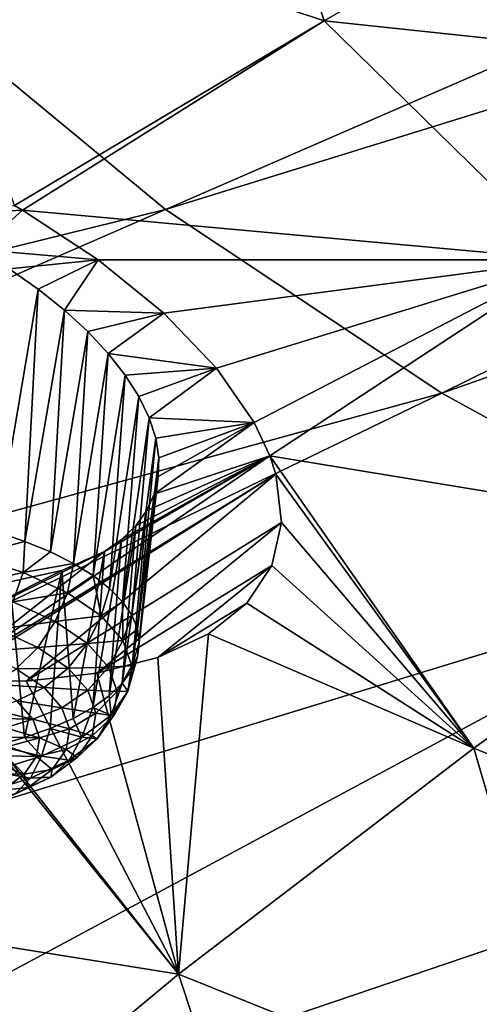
# Model space of a CAD drawing. Header units: metres. Extents: x -92 to 264, y -100 to 50.
# Tile 492 of 656: x 171.27 to 173.17, y -0.32 to 3.76. Entities that reach past the tile are written whole.
import ezdxf

# ---------------------------------------------------------------- set-up
doc = ezdxf.new("R2010")
doc.units = ezdxf.units.M
doc.layers.add('solid_21062050_01', color=7, linetype='CONTINUOUS')

msp = doc.modelspace()

# ---------------------------------------------------------------- linework, layer by layer
at = {"layer": 'solid_21062050_01'}
for points in [[(178.328018, 5.778043, 185.749191), (170.914429, 3.761167, 187.265167), (171.872375, 2.971562, 189.458389)], [(179.073563, 5.201612, 187.350281), (178.328018, 5.778043, 185.749191), (171.872375, 2.971562, 189.458389)], [(179.073563, 5.201612, 187.350281), (171.872375, 2.971562, 189.458389), (173.016754, 2.210972, 191.571014)], [(179.952484, 4.647163, 188.89032), (179.073563, 5.201612, 187.350281), (173.016754, 2.210972, 191.571014)], [(170.785858, 4.328192, 128.722672), (172.107422, 5.039443, 126.866356), (172.529236, 3.752302, 128.595871)], [(172.107422, 5.039443, 126.866356), (173.765884, 4.46517, 126.720512), (172.529236, 3.752302, 128.595871)], [(179.952484, 4.647163, 188.89032), (173.016754, 2.210972, 191.571014), (174.340012, 1.484437, 193.589035)], [(172.529236, 3.752302, 128.595871), (173.765884, 4.46517, 126.720512), (174.740509, 3.517635, 127.670547)], [(170.785858, 4.328192, 128.722672), (172.529236, 3.752302, 128.595871), (171.246613, 2.987769, 130.533203)], [(171.872375, 2.971562, 189.458389), (170.914429, 3.761167, 187.265167), (163.977707, 1.024439, 189.629074)], [(171.280426, 2.967978, 130.546066), (171.246613, 2.987769, 130.533203), (172.529236, 3.752302, 128.595871)], [(171.280426, 2.967978, 130.546066), (172.529236, 3.752302, 128.595871), (173.54071, 2.76275, 129.629349)], [(172.529236, 3.752302, 128.595871), (174.740509, 3.517635, 127.670547), (173.54071, 2.76275, 129.629349)], [(170.827316, 2.9457, 130.829651), (171.246613, 2.987769, 130.533203), (171.280426, 2.967978, 130.546066)], [(171.872375, 2.971562, 189.458389), (163.977707, 1.024439, 189.629074), (165.198105, 0.059198, 192.310135)], [(173.016754, 2.210972, 191.571014), (171.872375, 2.971562, 189.458389), (165.198105, 0.059198, 192.310135)], [(170.827316, 2.9457, 130.829651), (171.280426, 2.967978, 130.546066), (171.098572, 2.804712, 130.905441)], [(171.098572, 2.804712, 130.905441), (171.280426, 2.967978, 130.546066), (171.593826, 2.762614, 130.703049)], [(171.593826, 2.762614, 130.703049), (171.280426, 2.967978, 130.546066), (173.54071, 2.76275, 129.629349)], [(171.098572, 2.804712, 130.905441), (171.593826, 2.762614, 130.703049), (171.225708, 2.725563, 130.962769)], [(171.225708, 2.725563, 130.962769), (171.593826, 2.762614, 130.703049), (171.344879, 2.641719, 131.032761)], [(171.344879, 2.641719, 131.032761), (171.593826, 2.762614, 130.703049), (171.453934, 2.554538, 131.114456)], [(171.453934, 2.554538, 131.114456), (171.593826, 2.762614, 130.703049), (171.865997, 2.541074, 130.913864)], [(171.865997, 2.541074, 130.913864), (171.593826, 2.762614, 130.703049), (173.54071, 2.76275, 129.629349)], [(172.083771, 2.31356, 131.169144), (171.865997, 2.541074, 130.913864), (173.54071, 2.76275, 129.629349)], [(172.239059, 2.089001, 131.457718), (172.083771, 2.31356, 131.169144), (173.54071, 2.76275, 129.629349)], [(172.239059, 2.089001, 131.457718), (173.54071, 2.76275, 129.629349), (172.304047, 1.950627, 131.653793)], [(172.304047, 1.950627, 131.653793), (173.54071, 2.76275, 129.629349), (174.362396, 1.612582, 131.151871)], [(171.225708, 2.725563, 130.962769), (171.344879, 2.641719, 131.032761), (171.173965, 1.636352, 130.609024)], [(171.344879, 2.641719, 131.032761), (171.290512, 1.596791, 130.695007), (171.173965, 1.636352, 130.609024)], [(171.344879, 2.641719, 131.032761), (171.453934, 2.554538, 131.114456), (171.290512, 1.596791, 130.695007)], [(171.453934, 2.554538, 131.114456), (171.396545, 1.553104, 130.791916), (171.290512, 1.596791, 130.695007)], [(171.453934, 2.554538, 131.114456), (171.551147, 2.465371, 131.206573), (171.396545, 1.553104, 130.791916)], [(171.453934, 2.554538, 131.114456), (171.865997, 2.541074, 130.913864), (171.551147, 2.465371, 131.206573)], [(171.551147, 2.465371, 131.206573), (171.865997, 2.541074, 130.913864), (171.635437, 2.375318, 131.307877)], [(171.635437, 2.375318, 131.307877), (171.865997, 2.541074, 130.913864), (172.083771, 2.31356, 131.169144)], [(171.551147, 2.465371, 131.206573), (171.490891, 1.505769, 130.898697), (171.396545, 1.553104, 130.791916)], [(171.551147, 2.465371, 131.206573), (171.635437, 2.375318, 131.307877), (171.490891, 1.505769, 130.898697)], [(171.635437, 2.375318, 131.307877), (171.572525, 1.455305, 131.01416), (171.490891, 1.505769, 130.898697)], [(171.635437, 2.375318, 131.307877), (171.706116, 2.285294, 131.417175), (171.572525, 1.455305, 131.01416)], [(171.635437, 2.375318, 131.307877), (172.083771, 2.31356, 131.169144), (171.706116, 2.285294, 131.417175)], [(171.706116, 2.285294, 131.417175), (171.640564, 1.402264, 131.137039), (171.572525, 1.455305, 131.01416)], [(171.706116, 2.285294, 131.417175), (171.762634, 2.196195, 131.533173), (171.640564, 1.402264, 131.137039)], [(171.706116, 2.285294, 131.417175), (172.083771, 2.31356, 131.169144), (171.762634, 2.196195, 131.533173)], [(171.762634, 2.196195, 131.533173), (172.083771, 2.31356, 131.169144), (171.804611, 2.108866, 131.654572)], [(171.804611, 2.108866, 131.654572), (172.083771, 2.31356, 131.169144), (172.239059, 2.089001, 131.457718)], [(173.016754, 2.210972, 191.571014), (165.198105, 0.059198, 192.310135), (166.643494, -0.869712, 194.890289)], [(174.340012, 1.484437, 193.589035), (173.016754, 2.210972, 191.571014), (166.643494, -0.869712, 194.890289)], [(171.762634, 2.196195, 131.533173), (171.694229, 1.347229, 131.266006), (171.640564, 1.402264, 131.137039)], [(171.762634, 2.196195, 131.533173), (171.804611, 2.108866, 131.654572), (171.694229, 1.347229, 131.266006)], [(171.804611, 2.108866, 131.654572), (171.732956, 1.290801, 131.399643), (171.694229, 1.347229, 131.266006)], [(171.804611, 2.108866, 131.654572), (171.831863, 2.024085, 131.780106), (171.732956, 1.290801, 131.399643)], [(171.804611, 2.108866, 131.654572), (172.239059, 2.089001, 131.457718), (171.831863, 2.024085, 131.780106)], [(171.825195, 1.791834, 132.168625), (172.239059, 2.089001, 131.457718), (172.304047, 1.950627, 131.653793)], [(171.842026, 1.86494, 132.038376), (172.239059, 2.089001, 131.457718), (171.825195, 1.791834, 132.168625)], [(171.831863, 2.024085, 131.780106), (172.239059, 2.089001, 131.457718), (171.844299, 1.942559, 131.908463)], [(171.844299, 1.942559, 131.908463), (172.239059, 2.089001, 131.457718), (171.842026, 1.86494, 132.038376)], [(171.831863, 2.024085, 131.780106), (171.756332, 1.2336, 131.536484), (171.732956, 1.290801, 131.399643)], [(171.831863, 2.024085, 131.780106), (171.844299, 1.942559, 131.908463), (171.756332, 1.2336, 131.536484)], [(170.944534, 1.02192, 133.902817), (172.304047, 1.950627, 131.653793), (172.328964, 1.874539, 131.767883)], [(171.619751, 1.555157, 132.669022), (172.304047, 1.950627, 131.653793), (170.944534, 1.02192, 133.902817)], [(171.690796, 1.60495, 132.549438), (172.304047, 1.950627, 131.653793), (171.619751, 1.555157, 132.669022)], [(171.749161, 1.66134, 132.425308), (172.304047, 1.950627, 131.653793), (171.690796, 1.60495, 132.549438)], [(171.794113, 1.723798, 132.297989), (172.304047, 1.950627, 131.653793), (171.749161, 1.66134, 132.425308)], [(171.844299, 1.942559, 131.908463), (171.764069, 1.176252, 131.675018), (171.756332, 1.2336, 131.536484)], [(171.844299, 1.942559, 131.908463), (171.842026, 1.86494, 132.038376), (171.764069, 1.176252, 131.675018)], [(171.825195, 1.791834, 132.168625), (172.304047, 1.950627, 131.653793), (171.794113, 1.723798, 132.297989)], [(172.304047, 1.950627, 131.653793), (174.362396, 1.612582, 131.151871), (173.149002, 0.740162, 133.290894)], [(172.328964, 1.874539, 131.767883), (172.304047, 1.950627, 131.653793), (173.149002, 0.740162, 133.290894)], [(170.944534, 1.02192, 133.902817), (172.328964, 1.874539, 131.767883), (170.965179, 1.02066, 133.894608)], [(170.965179, 1.02066, 133.894608), (172.328964, 1.874539, 131.767883), (171.295227, 1.01869, 133.732971)], [(171.295227, 1.01869, 133.732971), (172.328964, 1.874539, 131.767883), (172.352737, 1.675408, 132.089676)], [(171.842026, 1.86494, 132.038376), (171.756104, 1.119385, 131.813751), (171.764069, 1.176252, 131.675018)], [(171.842026, 1.86494, 132.038376), (171.825195, 1.791834, 132.168625), (171.756104, 1.119385, 131.813751)], [(172.352737, 1.675408, 132.089676), (172.328964, 1.874539, 131.767883), (173.149002, 0.740162, 133.290894)], [(171.825195, 1.791834, 132.168625), (171.732513, 1.063622, 131.951141), (171.756104, 1.119385, 131.813751)], [(171.825195, 1.791834, 132.168625), (171.794113, 1.723798, 132.297989), (171.732513, 1.063622, 131.951141)], [(171.794113, 1.723798, 132.297989), (171.693573, 1.009574, 132.085693), (171.732513, 1.063622, 131.951141)], [(171.794113, 1.723798, 132.297989), (171.749161, 1.66134, 132.425308), (171.693573, 1.009574, 132.085693)], [(171.295227, 1.01869, 133.732971), (172.352737, 1.675408, 132.089676), (171.58783, 1.051204, 133.531769)], [(171.58783, 1.051204, 133.531769), (172.352737, 1.675408, 132.089676), (172.312256, 1.496634, 132.412048)], [(172.312256, 1.496634, 132.412048), (172.352737, 1.675408, 132.089676), (173.149002, 0.740162, 133.290894)], [(171.062958, 1.538458, 130.524429), (171.173965, 1.636352, 130.609024), (171.290512, 1.596791, 130.695007)], [(171.749161, 1.66134, 132.425308), (171.639694, 0.957834, 132.215927), (171.693573, 1.009574, 132.085693)], [(171.749161, 1.66134, 132.425308), (171.690796, 1.60495, 132.549438), (171.639694, 0.957834, 132.215927)], [(171.282928, 1.468221, 130.675964), (171.062958, 1.538458, 130.524429), (171.290512, 1.596791, 130.695007)], [(171.282928, 1.468221, 130.675964), (171.290512, 1.596791, 130.695007), (171.396545, 1.553104, 130.791916)], [(171.690796, 1.60495, 132.549438), (171.571472, 0.908968, 132.340424), (171.639694, 0.957834, 132.215927)], [(171.690796, 1.60495, 132.549438), (171.619751, 1.555157, 132.669022), (171.571472, 0.908968, 132.340424)], [(173.149002, 0.740162, 133.290894), (174.362396, 1.612582, 131.151871), (174.776993, 0.072344, 133.694366)], [(171.619751, 1.555157, 132.669022), (170.944534, 1.02192, 133.902817), (170.612106, 1.05895, 134.007278)], [(171.619751, 1.555157, 132.669022), (170.612106, 1.05895, 134.007278), (171.443466, 1.477041, 132.889633)], [(171.282928, 1.468221, 130.675964), (171.396545, 1.553104, 130.791916), (171.490891, 1.505769, 130.898697)], [(171.619751, 1.555157, 132.669022), (171.443466, 1.477041, 132.889633), (171.489639, 0.863512, 132.457825)], [(171.619751, 1.555157, 132.669022), (171.489639, 0.863512, 132.457825), (171.571472, 0.908968, 132.340424)], [(171.02919, 1.41344, 130.525726), (171.062958, 1.538458, 130.524429), (171.282928, 1.468221, 130.675964)], [(174.340012, 1.484437, 193.589035), (166.643494, -0.869712, 194.890289), (168.304504, -1.756286, 197.352844)], [(175.833374, 0.796775, 195.499084), (174.340012, 1.484437, 193.589035), (168.304504, -1.756286, 197.352844)], [(171.443466, 1.477041, 132.889633), (170.612106, 1.05895, 134.007278), (171.227692, 1.429049, 133.079712)], [(171.02919, 1.41344, 130.525726), (171.282928, 1.468221, 130.675964), (171.240234, 1.346059, 130.671097)], [(171.443466, 1.477041, 132.889633), (171.227692, 1.429049, 133.079712), (171.28894, 0.784777, 132.666245)], [(171.240234, 1.346059, 130.671097), (171.282928, 1.468221, 130.675964), (171.466141, 1.383967, 130.8647)], [(171.466141, 1.383967, 130.8647), (171.282928, 1.468221, 130.675964), (171.490891, 1.505769, 130.898697)], [(171.443466, 1.477041, 132.889633), (171.28894, 0.784777, 132.666245), (171.395126, 0.821963, 132.566818)], [(171.443466, 1.477041, 132.889633), (171.395126, 0.821963, 132.566818), (171.489639, 0.863512, 132.457825)], [(171.466141, 1.383967, 130.8647), (171.490891, 1.505769, 130.898697), (171.572525, 1.455305, 131.01416)], [(171.58783, 1.051204, 133.531769), (172.312256, 1.496634, 132.412048), (171.841049, 1.116731, 133.293945)], [(171.841049, 1.116731, 133.293945), (172.312256, 1.496634, 132.412048), (172.209885, 1.341611, 132.726624)], [(172.209885, 1.341611, 132.726624), (172.312256, 1.496634, 132.412048), (173.149002, 0.740162, 133.290894)], [(171.28894, 0.784777, 132.666245), (171.227692, 1.429049, 133.079712), (171.172241, 0.752362, 132.75499)], [(171.605545, 1.288932, 131.083374), (171.466141, 1.383967, 130.8647), (171.572525, 1.455305, 131.01416)], [(171.605545, 1.288932, 131.083374), (171.572525, 1.455305, 131.01416), (171.640564, 1.402264, 131.137039)], [(171.605545, 1.288932, 131.083374), (171.640564, 1.402264, 131.137039), (171.694229, 1.347229, 131.266006)], [(171.240234, 1.346059, 130.671097), (171.416, 1.265229, 130.852158), (171.179199, 1.233863, 130.692474)], [(171.240234, 1.346059, 130.671097), (171.466141, 1.383967, 130.8647), (171.416, 1.265229, 130.852158)], [(171.416, 1.265229, 130.852158), (171.466141, 1.383967, 130.8647), (171.605545, 1.288932, 131.083374)], [(171.695801, 1.186769, 131.323578), (171.605545, 1.288932, 131.083374), (171.694229, 1.347229, 131.266006)], [(171.695801, 1.186769, 131.323578), (171.694229, 1.347229, 131.266006), (171.732956, 1.290801, 131.399643)], [(171.841049, 1.116731, 133.293945), (172.209885, 1.341611, 132.726624), (172.050629, 1.213915, 133.023712)], [(172.050629, 1.213915, 133.023712), (172.209885, 1.341611, 132.726624), (173.149002, 0.740162, 133.290894)], [(171.416, 1.265229, 130.852158), (171.343872, 1.158128, 130.862122), (171.179199, 1.233863, 130.692474)], [(171.416, 1.265229, 130.852158), (171.549728, 1.174058, 131.061935), (171.343872, 1.158128, 130.862122)], [(171.416, 1.265229, 130.852158), (171.605545, 1.288932, 131.083374), (171.549728, 1.174058, 131.061935)], [(171.549728, 1.174058, 131.061935), (171.605545, 1.288932, 131.083374), (171.695801, 1.186769, 131.323578)], [(171.695801, 1.186769, 131.323578), (171.732956, 1.290801, 131.399643), (171.756332, 1.2336, 131.536484)], [(171.179199, 1.233863, 130.692474), (171.343872, 1.158128, 130.862122), (171.103912, 1.139161, 130.738678)], [(171.733414, 1.081405, 131.576096), (171.695801, 1.186769, 131.323578), (171.756332, 1.2336, 131.536484)], [(171.733414, 1.081405, 131.576096), (171.756332, 1.2336, 131.536484), (171.764069, 1.176252, 131.675018)], [(171.549728, 1.174058, 131.061935), (171.695801, 1.186769, 131.323578), (171.636307, 1.076048, 131.292389)], [(171.636307, 1.076048, 131.292389), (171.695801, 1.186769, 131.323578), (171.733414, 1.081405, 131.576096)], [(171.841049, 1.116731, 133.293945), (172.050629, 1.213915, 133.023712), (171.926804, -0.195214, 135.513092)], [(172.050629, 1.213915, 133.023712), (173.149002, 0.740162, 133.290894), (171.926804, -0.195214, 135.513092)], [(171.343872, 1.158128, 130.862122), (171.254639, 1.069847, 130.893951), (171.103912, 1.139161, 130.738678)], [(171.343872, 1.158128, 130.862122), (171.469193, 1.072702, 131.058685), (171.254639, 1.069847, 130.893951)], [(171.549728, 1.174058, 131.061935), (171.469193, 1.072702, 131.058685), (171.343872, 1.158128, 130.862122)], [(171.549728, 1.174058, 131.061935), (171.636307, 1.076048, 131.292389), (171.469193, 1.072702, 131.058685)], [(171.733414, 1.081405, 131.576096), (171.764069, 1.176252, 131.675018), (171.756104, 1.119385, 131.813751)], [(171.58783, 1.051204, 133.531769), (171.841049, 1.116731, 133.293945), (171.926804, -0.195214, 135.513092)], [(171.716965, 0.976887, 131.831223), (171.756104, 1.119385, 131.813751), (171.732513, 1.063622, 131.951141)], [(171.716965, 0.976887, 131.831223), (171.733414, 1.081405, 131.576096), (171.756104, 1.119385, 131.813751)], [(171.254639, 1.069847, 130.893951), (171.369324, 0.991664, 131.073837), (171.154251, 1.006309, 130.94548)], [(171.469193, 1.072702, 131.058685), (171.369324, 0.991664, 131.073837), (171.254639, 1.069847, 130.893951)], [(171.469193, 1.072702, 131.058685), (171.550308, 0.980869, 131.274612), (171.369324, 0.991664, 131.073837)], [(171.636307, 1.076048, 131.292389), (171.550308, 0.980869, 131.274612), (171.469193, 1.072702, 131.058685)], [(171.636307, 1.076048, 131.292389), (171.672409, 0.974966, 131.534637), (171.550308, 0.980869, 131.274612)], [(171.636307, 1.076048, 131.292389), (171.733414, 1.081405, 131.576096), (171.672409, 0.974966, 131.534637)], [(171.672409, 0.974966, 131.534637), (171.733414, 1.081405, 131.576096), (171.716965, 0.976887, 131.831223)], [(171.716965, 0.976887, 131.831223), (171.732513, 1.063622, 131.951141), (171.693573, 1.009574, 132.085693)], [(169.762497, 0.151319, 135.948898), (170.944534, 1.02192, 133.902817), (171.926804, -0.195214, 135.513092)], [(170.944534, 1.02192, 133.902817), (170.965179, 1.02066, 133.894608), (171.926804, -0.195214, 135.513092)], [(170.965179, 1.02066, 133.894608), (171.295227, 1.01869, 133.732971), (171.926804, -0.195214, 135.513092)], [(171.295227, 1.01869, 133.732971), (171.58783, 1.051204, 133.531769), (171.926804, -0.195214, 135.513092)], [(171.369324, 0.991664, 131.073837), (171.256836, 0.93638, 131.106384), (171.154251, 1.006309, 130.94548)], [(171.369324, 0.991664, 131.073837), (171.443573, 0.907617, 131.271454), (171.256836, 0.93638, 131.106384)], [(171.550308, 0.980869, 131.274612), (171.443573, 0.907617, 131.271454), (171.369324, 0.991664, 131.073837)], [(171.550308, 0.980869, 131.274612), (171.584137, 0.886157, 131.501602), (171.443573, 0.907617, 131.271454)], [(171.672409, 0.974966, 131.534637), (171.584137, 0.886157, 131.501602), (171.550308, 0.980869, 131.274612)], [(171.647064, 0.877232, 132.079147), (171.693573, 1.009574, 132.085693), (171.639694, 0.957834, 132.215927)], [(171.647064, 0.877232, 132.079147), (171.716965, 0.976887, 131.831223), (171.693573, 1.009574, 132.085693)], [(171.647064, 0.877232, 132.079147), (171.639694, 0.957834, 132.215927), (171.571472, 0.908968, 132.340424)], [(171.672409, 0.974966, 131.534637), (171.656616, 0.874697, 131.779388), (171.584137, 0.886157, 131.501602)], [(171.656616, 0.874697, 131.779388), (171.716965, 0.976887, 131.831223), (171.647064, 0.877232, 132.079147)], [(171.672409, 0.974966, 131.534637), (171.716965, 0.976887, 131.831223), (171.656616, 0.874697, 131.779388)], [(171.256836, 0.93638, 131.106384), (171.323242, 0.861206, 131.283142), (171.149689, 0.90139, 131.175476)], [(171.323242, 0.861206, 131.283142), (171.18428, 0.863879, 131.26355), (171.149689, 0.90139, 131.175476)], [(171.443573, 0.907617, 131.271454), (171.323242, 0.861206, 131.283142), (171.256836, 0.93638, 131.106384)], [(171.443573, 0.907617, 131.271454), (171.474518, 0.820935, 131.479202), (171.323242, 0.861206, 131.283142)], [(171.584137, 0.886157, 131.501602), (171.474518, 0.820935, 131.479202), (171.443573, 0.907617, 131.271454)], [(171.526413, 0.786271, 132.310349), (171.571472, 0.908968, 132.340424), (171.489639, 0.863512, 132.457825)], [(171.526413, 0.786271, 132.310349), (171.647064, 0.877232, 132.079147), (171.571472, 0.908968, 132.340424)], [(171.323242, 0.861206, 131.283142), (171.207962, 0.825452, 131.354782), (171.18428, 0.863879, 131.26355)], [(171.323242, 0.861206, 131.283142), (171.350922, 0.783675, 131.468948), (171.207962, 0.825452, 131.354782)], [(171.474518, 0.820935, 131.479202), (171.350922, 0.783675, 131.468948), (171.323242, 0.861206, 131.283142)], [(171.526413, 0.786271, 132.310349), (171.489639, 0.863512, 132.457825), (171.395126, 0.821963, 132.566818)], [(171.584137, 0.886157, 131.501602), (171.569336, 0.792207, 131.730927), (171.474518, 0.820935, 131.479202)], [(171.589554, 0.779093, 132.017242), (171.647064, 0.877232, 132.079147), (171.526413, 0.786271, 132.310349)], [(171.656616, 0.874697, 131.779388), (171.569336, 0.792207, 131.730927), (171.584137, 0.886157, 131.501602)], [(171.656616, 0.874697, 131.779388), (171.589554, 0.779093, 132.017242), (171.569336, 0.792207, 131.730927)], [(171.656616, 0.874697, 131.779388), (171.647064, 0.877232, 132.079147), (171.589554, 0.779093, 132.017242)], [(171.350922, 0.783675, 131.468948), (171.220413, 0.786593, 131.448029), (171.207962, 0.825452, 131.354782)], [(171.359634, 0.707498, 132.515945), (171.395126, 0.821963, 132.566818), (171.28894, 0.784777, 132.666245)], [(171.474518, 0.820935, 131.479202), (171.460983, 0.73495, 131.689087), (171.350922, 0.783675, 131.468948)], [(171.359634, 0.707498, 132.515945), (171.526413, 0.786271, 132.310349), (171.395126, 0.821963, 132.566818)], [(171.569336, 0.792207, 131.730927), (171.460983, 0.73495, 131.689087), (171.474518, 0.820935, 131.479202)], [(175.833374, 0.796775, 195.499084), (168.304504, -1.756286, 197.352844), (170.17041, -2.594793, 199.681885)], [(177.486923, 0.152544, 197.288513), (175.833374, 0.796775, 195.499084), (170.17041, -2.594793, 199.681885)], [(171.359634, 0.707498, 132.515945), (171.28894, 0.784777, 132.666245), (171.172241, 0.752362, 132.75499)], [(171.350922, 0.783675, 131.468948), (171.221481, 0.74779, 131.54213), (171.220413, 0.786593, 131.448029)], [(171.350922, 0.783675, 131.468948), (171.338806, 0.706768, 131.656677), (171.221481, 0.74779, 131.54213)], [(171.460983, 0.73495, 131.689087), (171.338806, 0.706768, 131.656677), (171.350922, 0.783675, 131.468948)], [(171.473816, 0.69183, 132.239044), (171.526413, 0.786271, 132.310349), (171.359634, 0.707498, 132.515945)], [(171.569336, 0.792207, 131.730927), (171.506516, 0.702628, 131.953796), (171.460983, 0.73495, 131.689087)], [(171.589554, 0.779093, 132.017242), (171.526413, 0.786271, 132.310349), (171.473816, 0.69183, 132.239044)], [(171.589554, 0.779093, 132.017242), (171.473816, 0.69183, 132.239044), (171.506516, 0.702628, 131.953796)], [(171.589554, 0.779093, 132.017242), (171.506516, 0.702628, 131.953796), (171.569336, 0.792207, 131.730927)], [(171.153152, 0.643942, 132.688019), (171.359634, 0.707498, 132.515945), (171.172241, 0.752362, 132.75499)], [(171.338806, 0.706768, 131.656677), (171.211151, 0.709532, 131.635895), (171.221481, 0.74779, 131.54213)], [(171.460983, 0.73495, 131.689087), (171.403473, 0.652966, 131.893051), (171.338806, 0.706768, 131.656677)], [(171.506516, 0.702628, 131.953796), (171.403473, 0.652966, 131.893051), (171.460983, 0.73495, 131.689087)], [(171.926804, -0.195214, 135.513092), (173.149002, 0.740162, 133.290894), (173.62294, -0.876458, 135.949539)], [(173.149002, 0.740162, 133.290894), (174.776993, 0.072344, 133.694366), (173.62294, -0.876458, 135.949539)], [(171.313812, 0.616259, 132.436279), (171.359634, 0.707498, 132.515945), (171.153152, 0.643942, 132.688019)], [(171.287369, 0.633439, 131.839111), (171.189545, 0.672298, 131.728134), (171.211151, 0.709532, 131.635895)], [(171.338806, 0.706768, 131.656677), (171.287369, 0.633439, 131.839111), (171.211151, 0.709532, 131.635895)], [(171.403473, 0.652966, 131.893051), (171.287369, 0.633439, 131.839111), (171.338806, 0.706768, 131.656677)], [(171.473816, 0.69183, 132.239044), (171.359634, 0.707498, 132.515945), (171.313812, 0.616259, 132.436279)], [(171.506516, 0.702628, 131.953796), (171.398056, 0.620864, 132.161621), (171.403473, 0.652966, 131.893051)], [(171.473816, 0.69183, 132.239044), (171.398056, 0.620864, 132.161621), (171.506516, 0.702628, 131.953796)], [(171.287369, 0.633439, 131.839111), (171.156952, 0.636559, 131.817703), (171.189545, 0.672298, 131.728134)], [(171.403473, 0.652966, 131.893051), (171.304214, 0.578134, 132.083267), (171.287369, 0.633439, 131.839111)], [(171.398056, 0.620864, 132.161621), (171.304214, 0.578134, 132.083267), (171.403473, 0.652966, 131.893051)], [(171.473816, 0.69183, 132.239044), (171.313812, 0.616259, 132.436279), (171.398056, 0.620864, 132.161621)], [(171.313812, 0.616259, 132.436279), (171.153152, 0.643942, 132.688019), (171.115723, 0.555286, 132.601349)], [(171.313812, 0.616259, 132.436279), (171.115723, 0.555286, 132.601349), (171.248138, 0.550056, 132.34642)], [(171.287369, 0.633439, 131.839111), (171.198593, 0.566507, 132.009232), (171.156952, 0.636559, 131.817703)], [(171.304214, 0.578134, 132.083267), (171.198593, 0.566507, 132.009232), (171.287369, 0.633439, 131.839111)], [(171.398056, 0.620864, 132.161621), (171.248138, 0.550056, 132.34642), (171.304214, 0.578134, 132.083267)], [(171.313812, 0.616259, 132.436279), (171.248138, 0.550056, 132.34642), (171.398056, 0.620864, 132.161621)], [(171.304214, 0.578134, 132.083267), (171.167023, 0.51333, 132.252396), (171.198593, 0.566507, 132.009232)], [(171.248138, 0.550056, 132.34642), (171.167023, 0.51333, 132.252396), (171.304214, 0.578134, 132.083267)], [(169.762497, 0.151319, 135.948898), (171.926804, -0.195214, 135.513092), (170.721832, -1.197129, 137.829254)], [(177.486923, 0.152544, 197.288513), (170.17041, -2.594793, 199.681885), (172.229141, -3.379812, 201.86235)], [(179.289719, -0.443986, 198.945435), (177.486923, 0.152544, 197.288513), (172.229141, -3.379812, 201.86235)], [(170.721832, -1.197129, 137.829254), (171.926804, -0.195214, 135.513092), (172.488007, -1.891382, 138.295074)], [(171.926804, -0.195214, 135.513092), (173.62294, -0.876458, 135.949539), (172.488007, -1.891382, 138.295074)]]:
    msp.add_3dface(points, dxfattribs=at)

doc.saveas('drawing.dxf')
